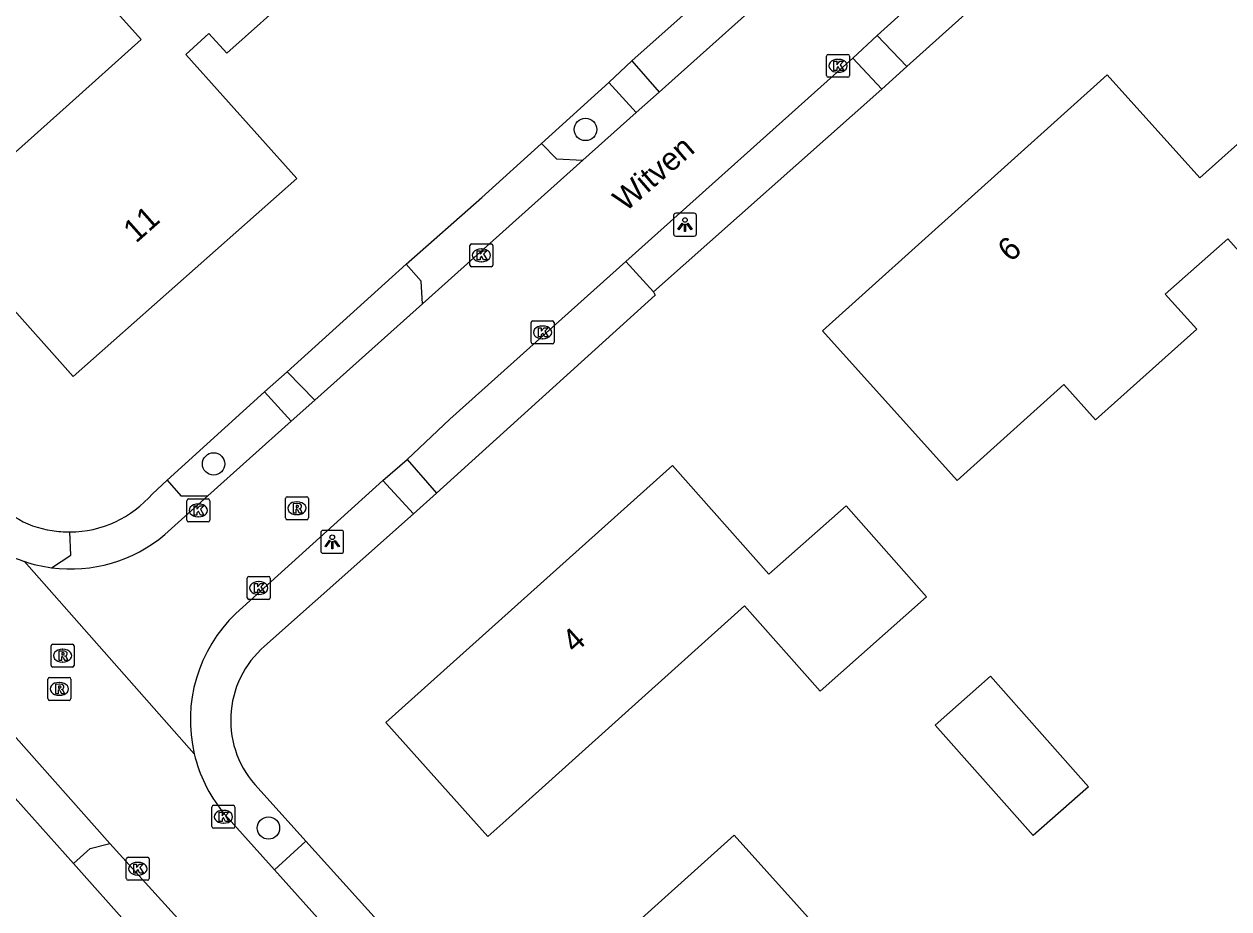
# Model space of a CAD drawing. Extents: x 163268 to 164360, y 381529 to 382285.
# Drawn here: x 163950.4 to 164003, y 381792.9 to 381831.5 of the extents above; entities that cross this region are included whole.
import ezdxf

# ---------------------------------------------------------------- set-up
doc = ezdxf.new("R2010")
doc.units = 0
for name, color, linetype in [('IMGEO_Boom', 7, 'Continuous'), ('IMGEO_Groenvoorziening', 7, 'Continuous'), ('IMGEO_Kolk', 7, 'Continuous'), ('IMGEO_Lichtpunt', 7, 'Continuous'), ('IMGEO_Openbare_ruimte_label', 7, 'Continuous'), ('IMGEO_Pand', 7, 'Continuous'), ('IMGEO_Pand_nummerreeks', 7, 'Continuous'), ('IMGEO_Rijbaan_lokaal_open', 7, 'Continuous'), ('IMGEO_Rioolput', 7, 'Continuous'), ('IMGEO_Voetpad_halfverhard', 7, 'Continuous'), ('IMGEO_Voetpad_open', 7, 'Continuous')]:
    doc.layers.add(name, color=color, linetype=linetype)

msp = doc.modelspace()

# ---------------------------------------------------------------- linework, layer by layer
at = {"layer": 'IMGEO_Boom'}
for centre in [(163974.895, 381826.953), (163958.667, 381812.355), (163961.059, 381796.469)]:
    msp.add_circle(centre, 0.489, dxfattribs=at)
at = {"layer": 'IMGEO_Groenvoorziening'}
for points in [[(163976.921, 381829.939), (163983.346, 381835.671)], [(163972.972, 381826.342), (163975.916, 381829.005)], [(163987.827, 381828.705), (163977.86, 381819.863)], [(163956.643, 381811.645), (163960.884, 381815.499)], [(163967.388, 381810.18), (163960.895, 381804.406)], [(163960.612, 381798.208), (163962.695, 381795.899)]]:
    msp.add_lwpolyline(points, dxfattribs=at)
for centre, radius, start, end in [((163952.128, 381813.378), 3.96, 211.59, 262.6409), ((163952.379, 381813.981), 4.593, 260.4965, 270.2207), ((163963.678, 381801.173), 4.266, 130.7277, 224.0437)]:
    msp.add_arc(centre, radius, start, end, dxfattribs=at)
at = {"layer": 'IMGEO_Kolk'}
for p, q in [((163985.415, 381829.302), (163985.415, 381830.154)), ((163985.49, 381830.228), (163986.342, 381830.228)), ((163986.416, 381830.154), (163986.416, 381829.302)), ((163985.903, 381830.008), (163985.928, 381830.008)), ((163986.342, 381829.228), (163985.49, 381829.228)), ((163985.926, 381829.448), (163985.901, 381829.448)), ((163969.852, 381821.031), (163969.852, 381821.883)), ((163969.927, 381821.957), (163970.779, 381821.957)), ((163970.34, 381821.737), (163970.365, 381821.737)), ((163970.853, 381821.883), (163970.853, 381821.031)), ((163970.363, 381821.177), (163970.338, 381821.177)), ((163970.779, 381820.957), (163969.927, 381820.957)), ((163972.521, 381817.669), (163972.521, 381818.521)), ((163972.596, 381818.595), (163973.448, 381818.595)), ((163973.522, 381818.521), (163973.522, 381817.669)), ((163973.009, 381818.375), (163973.034, 381818.375)), ((163973.448, 381817.595), (163972.596, 381817.595)), ((163973.032, 381817.815), (163973.007, 381817.815)), ((163957.498, 381809.901), (163957.498, 381810.753)), ((163957.573, 381810.827), (163958.425, 381810.827)), ((163957.986, 381810.607), (163958.011, 381810.607)), ((163958.499, 381810.753), (163958.499, 381809.901)), ((163958.425, 381809.827), (163957.573, 381809.827)), ((163958.009, 381810.047), (163957.984, 381810.047)), ((163960.136, 381806.519), (163960.136, 381807.371)), ((163960.211, 381807.445), (163961.063, 381807.445)), ((163960.624, 381807.225), (163960.649, 381807.225)), ((163961.137, 381807.371), (163961.137, 381806.519)), ((163961.063, 381806.445), (163960.211, 381806.445)), ((163960.647, 381806.665), (163960.622, 381806.665)), ((163958.593, 381796.533), (163958.593, 381797.385)), ((163958.668, 381797.459), (163959.52, 381797.459)), ((163959.081, 381797.239), (163959.106, 381797.239)), ((163959.594, 381797.385), (163959.594, 381796.533)), ((163959.52, 381796.459), (163958.668, 381796.459)), ((163959.104, 381796.679), (163959.079, 381796.679)), ((163954.859, 381794.266), (163954.859, 381795.118)), ((163954.934, 381795.192), (163955.786, 381795.192)), ((163955.347, 381794.972), (163955.372, 381794.972)), ((163955.86, 381795.118), (163955.86, 381794.266)), ((163955.37, 381794.412), (163955.345, 381794.412)), ((163955.786, 381794.192), (163954.934, 381794.192))]:
    msp.add_line(p, q, dxfattribs=at)
for points in [[(163985.415, 381829.302), (163985.415, 381830.154)], [(163985.49, 381830.228), (163986.342, 381830.228)], [(163986.416, 381830.154), (163986.416, 381829.302)], [(163985.736, 381829.928), (163985.859, 381829.928), (163985.859, 381829.777), (163985.989, 381829.928), (163986.153, 381829.928), (163986.007, 381829.777), (163986.16, 381829.528), (163986.008, 381829.528), (163985.923, 381829.692), (163985.859, 381829.625), (163985.859, 381829.528), (163985.736, 381829.528), (163985.736, 381829.928)], [(163986.342, 381829.228), (163985.49, 381829.228)], [(163969.852, 381821.031), (163969.852, 381821.883)], [(163969.927, 381821.957), (163970.779, 381821.957)], [(163970.173, 381821.657), (163970.296, 381821.657), (163970.296, 381821.506), (163970.426, 381821.657), (163970.59, 381821.657), (163970.444, 381821.506), (163970.597, 381821.257), (163970.445, 381821.257), (163970.36, 381821.421), (163970.296, 381821.354), (163970.296, 381821.257), (163970.173, 381821.257), (163970.173, 381821.657)], [(163970.853, 381821.883), (163970.853, 381821.031)], [(163970.779, 381820.957), (163969.927, 381820.957)], [(163972.521, 381817.669), (163972.521, 381818.521)], [(163972.596, 381818.595), (163973.448, 381818.595)], [(163973.522, 381818.521), (163973.522, 381817.669)], [(163972.842, 381818.295), (163972.965, 381818.295), (163972.965, 381818.144), (163973.095, 381818.295), (163973.259, 381818.295), (163973.113, 381818.144), (163973.266, 381817.895), (163973.114, 381817.895), (163973.029, 381818.059), (163972.965, 381817.992), (163972.965, 381817.895), (163972.842, 381817.895), (163972.842, 381818.295)], [(163973.448, 381817.595), (163972.596, 381817.595)], [(163957.498, 381809.901), (163957.498, 381810.753)], [(163957.573, 381810.827), (163958.425, 381810.827)], [(163958.499, 381810.753), (163958.499, 381809.901)], [(163957.819, 381810.527), (163957.942, 381810.527), (163957.942, 381810.376), (163958.072, 381810.527), (163958.236, 381810.527), (163958.09, 381810.376), (163958.243, 381810.127), (163958.091, 381810.127), (163958.006, 381810.291), (163957.942, 381810.224), (163957.942, 381810.127), (163957.819, 381810.127), (163957.819, 381810.527)], [(163958.425, 381809.827), (163957.573, 381809.827)], [(163960.136, 381806.519), (163960.136, 381807.371)], [(163960.211, 381807.445), (163961.063, 381807.445)], [(163960.457, 381807.145), (163960.58, 381807.145), (163960.58, 381806.994), (163960.71, 381807.145), (163960.874, 381807.145), (163960.728, 381806.994), (163960.881, 381806.745), (163960.729, 381806.745), (163960.644, 381806.909), (163960.58, 381806.842), (163960.58, 381806.745), (163960.457, 381806.745), (163960.457, 381807.145)], [(163961.137, 381807.371), (163961.137, 381806.519)], [(163961.063, 381806.445), (163960.211, 381806.445)], [(163958.593, 381796.533), (163958.593, 381797.385)], [(163958.668, 381797.459), (163959.52, 381797.459)], [(163958.914, 381797.159), (163959.037, 381797.159), (163959.037, 381797.008), (163959.167, 381797.159), (163959.331, 381797.159), (163959.185, 381797.008), (163959.338, 381796.759), (163959.186, 381796.759), (163959.101, 381796.923), (163959.037, 381796.856), (163959.037, 381796.759), (163958.914, 381796.759), (163958.914, 381797.159)], [(163959.594, 381797.385), (163959.594, 381796.533)], [(163959.52, 381796.459), (163958.668, 381796.459)], [(163954.859, 381794.266), (163954.859, 381795.118)], [(163954.934, 381795.192), (163955.786, 381795.192)], [(163955.18, 381794.892), (163955.303, 381794.892), (163955.303, 381794.741), (163955.433, 381794.892), (163955.597, 381794.892), (163955.451, 381794.741), (163955.604, 381794.492), (163955.452, 381794.492), (163955.367, 381794.656), (163955.303, 381794.589), (163955.303, 381794.492), (163955.18, 381794.492), (163955.18, 381794.892)], [(163955.86, 381795.118), (163955.86, 381794.266)], [(163955.786, 381794.192), (163954.934, 381794.192)]]:
    msp.add_lwpolyline(points, dxfattribs=at)
for centre, start, end in [((163985.492, 381830.152), 91.552, 178.448), ((163985.492, 381830.152), 91.552, 178.448), ((163986.34, 381830.152), 1.552, 88.448), ((163986.34, 381830.152), 1.552, 88.448), ((163985.492, 381829.304), 181.552, 268.448), ((163985.492, 381829.304), 181.552, 268.448), ((163986.34, 381829.304), 271.552, 358.448), ((163986.34, 381829.304), 271.552, 358.448), ((163969.929, 381821.881), 91.552, 178.448), ((163969.929, 381821.881), 91.552, 178.448), ((163970.777, 381821.881), 1.552, 88.448), ((163970.777, 381821.881), 1.552, 88.448), ((163969.929, 381821.033), 181.552, 268.448), ((163969.929, 381821.033), 181.552, 268.448), ((163970.777, 381821.033), 271.552, 358.448), ((163970.777, 381821.033), 271.552, 358.448), ((163972.598, 381818.519), 91.552, 178.448), ((163972.598, 381818.519), 91.552, 178.448), ((163973.446, 381818.519), 1.552, 88.448), ((163973.446, 381818.519), 1.552, 88.448), ((163972.598, 381817.671), 181.552, 268.448), ((163972.598, 381817.671), 181.552, 268.448), ((163973.446, 381817.671), 271.552, 358.448), ((163973.446, 381817.671), 271.552, 358.448), ((163957.575, 381810.751), 91.552, 178.448), ((163957.575, 381810.751), 91.552, 178.448), ((163958.423, 381810.751), 1.552, 88.448), ((163958.423, 381810.751), 1.552, 88.448), ((163957.575, 381809.903), 181.552, 268.448), ((163957.575, 381809.903), 181.552, 268.448), ((163958.423, 381809.903), 271.552, 358.448), ((163958.423, 381809.903), 271.552, 358.448), ((163960.213, 381807.369), 91.552, 178.448), ((163960.213, 381807.369), 91.552, 178.448), ((163961.061, 381807.369), 1.552, 88.448), ((163961.061, 381807.369), 1.552, 88.448), ((163960.213, 381806.521), 181.552, 268.448), ((163960.213, 381806.521), 181.552, 268.448), ((163961.061, 381806.521), 271.552, 358.448), ((163961.061, 381806.521), 271.552, 358.448), ((163958.67, 381797.383), 91.552, 178.448), ((163958.67, 381797.383), 91.552, 178.448), ((163959.518, 381797.383), 1.552, 88.448), ((163959.518, 381797.383), 1.552, 88.448), ((163958.67, 381796.535), 181.552, 268.448), ((163958.67, 381796.535), 181.552, 268.448), ((163959.518, 381796.535), 271.552, 358.448), ((163959.518, 381796.535), 271.552, 358.448), ((163954.936, 381795.116), 91.552, 178.448), ((163954.936, 381795.116), 91.552, 178.448), ((163955.784, 381795.116), 1.552, 88.448), ((163955.784, 381795.116), 1.552, 88.448), ((163954.936, 381794.268), 181.552, 268.448), ((163954.936, 381794.268), 181.552, 268.448), ((163955.784, 381794.268), 271.552, 358.448), ((163955.784, 381794.268), 271.552, 358.448)]:
    msp.add_arc(centre, 0.0765, start, end, dxfattribs=at)
for centre, major_axis, ratio, start_param, end_param in [((163985.902, 381829.728), (-0.387, 0.002), 0.722429, 4.712389, 7.853982), ((163985.927, 381829.728), (-0.39, 0.002), 0.717154, 1.570796, 4.712389), ((163970.339, 381821.457), (-0.387, 0.002), 0.722429, 4.712389, 7.853982), ((163970.364, 381821.457), (-0.39, 0.002), 0.717154, 1.570796, 4.712389), ((163973.008, 381818.095), (-0.387, 0.002), 0.722429, 4.712389, 7.853982), ((163973.033, 381818.095), (-0.39, 0.002), 0.717154, 1.570796, 4.712389), ((163957.985, 381810.327), (-0.387, 0.002), 0.722429, 4.712389, 7.853982), ((163958.01, 381810.327), (-0.39, 0.002), 0.717154, 1.570796, 4.712389), ((163960.623, 381806.945), (-0.387, 0.002), 0.722429, 4.712389, 7.853982), ((163960.648, 381806.945), (-0.39, 0.002), 0.717154, 1.570796, 4.712389), ((163959.08, 381796.959), (-0.387, 0.002), 0.722429, 4.712389, 7.853982), ((163959.105, 381796.959), (-0.39, 0.002), 0.717154, 1.570796, 4.712389), ((163955.346, 381794.692), (-0.387, 0.002), 0.722429, 4.712389, 7.853982), ((163955.371, 381794.692), (-0.39, 0.002), 0.717154, 1.570796, 4.712389)]:
    msp.add_ellipse(centre, major_axis=major_axis, ratio=ratio, start_param=start_param, end_param=end_param, dxfattribs=at)
at = {"layer": 'IMGEO_Lichtpunt'}
for p, q in [((163979.638, 381823.296), (163978.83, 381823.296)), ((163979.638, 381823.296), (163978.83, 381823.296)), ((163978.736, 381823.201), (163978.736, 381822.394)), ((163978.736, 381823.201), (163978.736, 381822.394)), ((163979.732, 381822.394), (163979.732, 381823.201)), ((163979.732, 381822.394), (163979.732, 381823.201)), ((163978.83, 381822.3), (163979.638, 381822.3)), ((163978.83, 381822.3), (163979.638, 381822.3)), ((163963.345, 381809.359), (163963.345, 381808.552)), ((163963.345, 381809.359), (163963.345, 381808.552)), ((163964.247, 381809.454), (163963.439, 381809.454)), ((163964.247, 381809.454), (163963.439, 381809.454)), ((163964.341, 381808.552), (163964.341, 381809.359)), ((163964.341, 381808.552), (163964.341, 381809.359)), ((163963.439, 381808.458), (163964.247, 381808.458)), ((163963.439, 381808.458), (163964.247, 381808.458))]:
    msp.add_line(p, q, dxfattribs=at)
for points in [[(163979.11, 381822.865), (163979.149, 381822.837), (163978.961, 381822.575), (163978.923, 381822.602), (163979.11, 381822.865)], [(163979.212, 381822.817), (163979.259, 381822.817), (163979.259, 381822.495), (163979.212, 381822.495), (163979.212, 381822.817)], [(163979.322, 381822.837), (163979.36, 381822.864), (163979.547, 381822.602), (163979.508, 381822.574), (163979.322, 381822.837)], [(163963.719, 381809.023), (163963.758, 381808.995), (163963.57, 381808.733), (163963.532, 381808.76), (163963.719, 381809.023)], [(163963.821, 381808.975), (163963.868, 381808.975), (163963.868, 381808.653), (163963.821, 381808.653), (163963.821, 381808.975)], [(163963.931, 381808.995), (163963.969, 381809.022), (163964.156, 381808.76), (163964.117, 381808.732), (163963.931, 381808.995)]]:
    msp.add_lwpolyline(points, dxfattribs=at)
for centre in [(163979.235, 381822.999), (163963.844, 381809.157)]:
    msp.add_circle(centre, 0.0994, dxfattribs=at)
for centre, start, end in [((163978.83, 381823.201), 90, 180), ((163978.83, 381823.201), 90, 180), ((163979.638, 381823.201), 0, 90), ((163979.638, 381823.201), 0, 90), ((163978.83, 381822.394), 180, 270), ((163978.83, 381822.394), 180, 270), ((163979.638, 381822.394), 270, 0), ((163979.638, 381822.394), 270, 360), ((163963.439, 381809.359), 90, 180), ((163963.439, 381809.359), 90, 180), ((163964.247, 381809.359), 0, 90), ((163964.247, 381809.359), 0, 90), ((163963.439, 381808.552), 180, 270), ((163963.439, 381808.552), 180, 270), ((163964.247, 381808.552), 270, 0), ((163964.247, 381808.552), 270, 360)]:
    msp.add_arc(centre, 0.0946, start, end, dxfattribs=at)
at = {"layer": 'IMGEO_Pand'}
for points in [[(163962.317, 381833.027), (163959.243, 381830.277), (163958.465, 381831.136), (163957.453, 381830.227), (163962.292, 381824.813), (163952.542, 381816.167), (163946.563, 381822.878), (163952.232, 381827.944), (163955.504, 381830.873), (163952.914, 381833.776), (163954.675, 381835.371), (163954.47, 381835.602), (163951.898, 381838.499), (163954.97, 381841.251), (163962.317, 381833.027)], [(164010.094, 381820.712), (164006.841, 381817.794), (164002.918, 381822.173), (164000.192, 381819.765), (164001.572, 381818.235), (163997.154, 381814.278), (163995.766, 381815.828), (163991.113, 381811.637), (163985.239, 381818.164), (163997.66, 381829.329), (164001.702, 381824.838), (164004.299, 381827.172), (164010.094, 381820.712)], [(163989.779, 381806.561), (163985.127, 381802.447), (163981.834, 381806.17), (163971.412, 381796.799), (163970.638, 381796.104), (163966.178, 381801.075), (163978.696, 381812.293), (163982.898, 381807.551), (163986.268, 381810.531), (163989.779, 381806.561)], [(163996.838, 381798.273), (163994.422, 381796.136), (163990.157, 381800.959), (163992.573, 381803.096), (163996.838, 381798.273)], [(163976.19, 381791.492), (163980.473, 381786.736), (163985.661, 381791.408), (163981.379, 381796.164), (163976.19, 381791.492)]]:
    msp.add_lwpolyline(points, dxfattribs=at)
at = {"layer": 'IMGEO_Rijbaan_lokaal_open'}
for points in [[(163987.615, 381831.052), (163991.405, 381834.479)], [(163984.024, 381833.886), (163978.103, 381828.584)], [(163986.562, 381830.06), (163987.615, 381831.052)], [(163976.655, 381821.186), (163986.562, 381830.06)], [(163978.103, 381828.584), (163977.1, 381827.686)], [(163977.1, 381827.686), (163974.775, 381825.604)], [(163974.775, 381825.604), (163971.984, 381823.105), (163967.775, 381819.337)], [(163967.113, 381812.548), (163968.97, 381814.303), (163976.655, 381821.186)], [(163967.775, 381819.337), (163963.088, 381815.14)], [(163963.088, 381815.14), (163962.055, 381814.215)], [(163962.055, 381814.215), (163958.417, 381810.957)], [(163966.045, 381811.633), (163967.113, 381812.548)], [(163959.636, 381805.83), (163966.045, 381811.633)], [(163958.417, 381810.957), (163956.533, 381809.27)], [(163957.826, 381799.7), (163950.398, 381808.106)], [(163949.93, 381800.54), (163954.145, 381795.79)], [(163961.328, 381794.641), (163959.042, 381797.193)], [(163954.145, 381795.79), (163961.321, 381787.863)], [(163969.469, 381785.552), (163961.328, 381794.641)]]:
    msp.add_lwpolyline(points, dxfattribs=at)
for centre, radius, start, end in [((163952.419, 381814.134), 6.358, 225.0665, 251.4625), ((163952.427, 381814.155), 6.381, 262.5008, 310.0508), ((163952.423, 381814.106), 6.332, 251.3508, 262.4781), ((163964.079, 381801.186), 6.427, 133.7338, 193.3658), ((163964.065, 381801.178), 6.412, 193.3258, 218.4249)]:
    msp.add_arc(centre, radius, start, end, dxfattribs=at)
at = {"layer": 'IMGEO_Rioolput'}
for p, q in [((163961.805, 381809.997), (163961.805, 381810.849)), ((163961.88, 381810.923), (163962.732, 381810.923)), ((163962.293, 381810.703), (163962.318, 381810.703)), ((163962.806, 381810.849), (163962.806, 381809.997)), ((163962.316, 381810.143), (163962.291, 381810.143)), ((163962.732, 381809.923), (163961.88, 381809.923)), ((163951.578, 381803.565), (163951.578, 381804.417)), ((163951.653, 381804.491), (163952.505, 381804.491)), ((163952.579, 381804.417), (163952.579, 381803.565)), ((163952.066, 381804.271), (163952.091, 381804.271)), ((163952.505, 381803.491), (163951.653, 381803.491)), ((163952.089, 381803.711), (163952.064, 381803.711)), ((163951.437, 381802.114), (163951.437, 381802.966)), ((163951.512, 381803.04), (163952.364, 381803.04)), ((163951.925, 381802.82), (163951.95, 381802.82)), ((163952.438, 381802.966), (163952.438, 381802.114)), ((163951.948, 381802.26), (163951.923, 381802.26)), ((163952.364, 381802.04), (163951.512, 381802.04))]:
    msp.add_line(p, q, dxfattribs=at)
for points in [[(163961.805, 381809.997), (163961.805, 381810.849)], [(163961.88, 381810.923), (163962.732, 381810.923)], [(163962.394, 381810.621), (163962.142, 381810.623), (163962.142, 381810.223)], [(163962.806, 381810.849), (163962.806, 381809.997)], [(163962.142, 381810.223), (163962.266, 381810.223), (163962.266, 381810.385), (163962.277, 381810.385)], [(163962.32, 381810.542), (163962.266, 381810.542), (163962.266, 381810.461)], [(163962.266, 381810.461), (163962.318, 381810.461)], [(163962.324, 381810.356), (163962.395, 381810.223), (163962.535, 381810.223), (163962.47, 381810.349)], [(163962.732, 381809.923), (163961.88, 381809.923)], [(163951.578, 381803.565), (163951.578, 381804.417)], [(163951.653, 381804.491), (163952.505, 381804.491)], [(163952.579, 381804.417), (163952.579, 381803.565)], [(163952.167, 381804.189), (163951.915, 381804.191), (163951.915, 381803.791)], [(163951.915, 381803.791), (163952.039, 381803.791), (163952.039, 381803.953), (163952.05, 381803.953)], [(163952.093, 381804.11), (163952.039, 381804.11), (163952.039, 381804.029)], [(163952.039, 381804.029), (163952.091, 381804.029)], [(163952.097, 381803.924), (163952.168, 381803.791), (163952.308, 381803.791), (163952.243, 381803.917)], [(163952.505, 381803.491), (163951.653, 381803.491)], [(163951.437, 381802.114), (163951.437, 381802.966)], [(163951.512, 381803.04), (163952.364, 381803.04)], [(163952.026, 381802.738), (163951.774, 381802.74), (163951.774, 381802.34)], [(163952.438, 381802.966), (163952.438, 381802.114)], [(163951.774, 381802.34), (163951.898, 381802.34), (163951.898, 381802.502), (163951.909, 381802.502)], [(163951.952, 381802.659), (163951.898, 381802.659), (163951.898, 381802.578)], [(163951.898, 381802.578), (163951.95, 381802.578)], [(163951.956, 381802.473), (163952.027, 381802.34), (163952.167, 381802.34), (163952.102, 381802.466)], [(163952.364, 381802.04), (163951.512, 381802.04)]]:
    msp.add_lwpolyline(points, dxfattribs=at)
for centre, radius, start, end in [((163961.882, 381810.847), 0.0765, 91.552, 178.448), ((163961.882, 381810.847), 0.0765, 91.552, 178.448), ((163962.393, 381810.511), 0.109, 350.3612, 89.416), ((163962.73, 381810.847), 0.0765, 1.552, 88.448), ((163962.73, 381810.847), 0.0765, 1.552, 88.448), ((163962.276, 381810.332), 0.0533, 26.0293, 88.6989), ((163962.302, 381810.65), 0.19, 274.7715, 282.9687), ((163962.326, 381810.446), 0.0964, 77.0061, 93.1865), ((163962.34, 381810.503), 0.0378, 276.6634, 79.6772), ((163962.391, 381810.511), 0.112, 277.5842, 350.9817), ((163962.375, 381810.296), 0.108, 29.5134, 73.7905), ((163961.882, 381809.999), 0.0765, 181.552, 268.448), ((163961.882, 381809.999), 0.0765, 181.552, 268.448), ((163962.73, 381809.999), 0.0765, 271.552, 358.448), ((163962.73, 381809.999), 0.0765, 271.552, 358.448), ((163951.655, 381804.415), 0.0765, 91.552, 178.448), ((163951.655, 381804.415), 0.0765, 91.552, 178.448), ((163952.503, 381804.415), 0.0765, 1.552, 88.448), ((163952.503, 381804.415), 0.0765, 1.552, 88.448), ((163952.049, 381803.9), 0.0533, 26.0293, 88.6989), ((163952.075, 381804.218), 0.19, 274.7715, 282.9687), ((163952.099, 381804.014), 0.0964, 77.0061, 93.1865), ((163952.113, 381804.071), 0.0378, 276.6634, 79.6772), ((163952.166, 381804.079), 0.109, 350.3612, 89.416), ((163952.164, 381804.079), 0.112, 277.5842, 350.9817), ((163952.148, 381803.864), 0.108, 29.5134, 73.7905), ((163951.655, 381803.567), 0.0765, 181.552, 268.448), ((163951.655, 381803.567), 0.0765, 181.552, 268.448), ((163952.503, 381803.567), 0.0765, 271.552, 358.448), ((163952.503, 381803.567), 0.0765, 271.552, 358.448), ((163951.514, 381802.964), 0.0765, 91.552, 178.448), ((163951.514, 381802.964), 0.0765, 91.552, 178.448), ((163952.025, 381802.628), 0.109, 350.3612, 89.416), ((163952.362, 381802.964), 0.0765, 1.552, 88.448), ((163952.362, 381802.964), 0.0765, 1.552, 88.448), ((163951.908, 381802.449), 0.0533, 26.0293, 88.6989), ((163951.934, 381802.767), 0.19, 274.7715, 282.9687), ((163951.958, 381802.563), 0.0964, 77.0061, 93.1865), ((163951.972, 381802.62), 0.0378, 276.6634, 79.6772), ((163952.023, 381802.628), 0.112, 277.5842, 350.9817), ((163952.007, 381802.413), 0.108, 29.5134, 73.7905), ((163951.514, 381802.116), 0.0765, 181.552, 268.448), ((163951.514, 381802.116), 0.0765, 181.552, 268.448), ((163952.362, 381802.116), 0.0765, 271.552, 358.448), ((163952.362, 381802.116), 0.0765, 271.552, 358.448)]:
    msp.add_arc(centre, radius, start, end, dxfattribs=at)
for centre, major_axis, ratio, start_param, end_param in [((163962.292, 381810.423), (-0.387, 0.002), 0.722429, 4.712389, 7.853982), ((163962.317, 381810.423), (-0.39, 0.002), 0.717154, 1.570796, 4.712389), ((163952.065, 381803.991), (-0.387, 0.002), 0.722429, 4.712389, 7.853982), ((163952.09, 381803.991), (-0.39, 0.002), 0.717154, 1.570796, 4.712389), ((163951.924, 381802.54), (-0.387, 0.002), 0.722429, 4.712389, 7.853982), ((163951.949, 381802.54), (-0.39, 0.002), 0.717154, 1.570796, 4.712389)]:
    msp.add_ellipse(centre, major_axis=major_axis, ratio=ratio, start_param=start_param, end_param=end_param, dxfattribs=at)
at = {"layer": 'IMGEO_Voetpad_halfverhard'}
for points in [[(163961.328, 381794.641), (163962.695, 381795.899)], [(163962.695, 381795.899), (163971.215, 381786.457)], [(163959.925, 381786.632), (163952.554, 381794.921)]]:
    msp.add_lwpolyline(points, dxfattribs=at)
at = {"layer": 'IMGEO_Voetpad_open'}
for points in [[(163993.15, 381833.516), (163988.909, 381829.691)], [(163987.615, 381831.052), (163988.909, 381829.691)], [(163986.562, 381830.06), (163987.827, 381828.705)], [(163975.916, 381829.005), (163976.921, 381829.939)], [(163976.921, 381829.939), (163978.103, 381828.584)], [(163988.909, 381829.691), (163987.827, 381828.705)], [(163975.916, 381829.005), (163977.1, 381827.686)], [(163967.071, 381821.071), (163970.365, 381823.985), (163972.972, 381826.342)], [(163972.972, 381826.342), (163973.626, 381825.666), (163974.775, 381825.604)], [(163977.86, 381819.863), (163976.655, 381821.186)], [(163961.881, 381816.378), (163967.071, 381821.071)], [(163967.775, 381819.337), (163967.719, 381820.337), (163967.071, 381821.071)], [(163977.86, 381819.863), (163977.933, 381819.715), (163968.392, 381811.087)], [(163960.884, 381815.499), (163961.881, 381816.378)], [(163961.881, 381816.378), (163963.088, 381815.14)], [(163960.884, 381815.499), (163962.055, 381814.215)], [(163967.113, 381812.548), (163968.392, 381811.087)], [(163955.996, 381811.057), (163956.643, 381811.645)], [(163956.643, 381811.645), (163957.237, 381810.957), (163958.417, 381810.957)], [(163967.388, 381810.18), (163966.045, 381811.633)], [(163968.392, 381811.087), (163967.388, 381810.18)], [(163951.594, 381807.828), (163952.441, 381808.371), (163952.397, 381809.388)], [(163952.554, 381794.921), (163948.897, 381798.995)], [(163952.554, 381794.921), (163953.281, 381795.575), (163954.145, 381795.79)]]:
    msp.add_lwpolyline(points, dxfattribs=at)
msp.add_arc((163952.393, 381814.111), 4.723, 270.0459, 319.7122, dxfattribs=at)

# ---------------------------------------------------------------- texts
at = {"layer": 'IMGEO_Openbare_ruimte_label'}
msp.add_text('Witven', height=1, rotation=40.8624, dxfattribs=at).set_placement((163976.638, 381823.325))
at = {"layer": 'IMGEO_Pand_nummerreeks'}
for s, rotation, p in [('11', 41.5655, (163955.28, 381821.963)), ('6', 41.9537, (163993.44, 381821.126)), ('4', 41.8673, (163974.424, 381804.06))]:
    msp.add_text(s, height=1, rotation=rotation, dxfattribs=at).set_placement(p)

doc.saveas('drawing.dxf')
